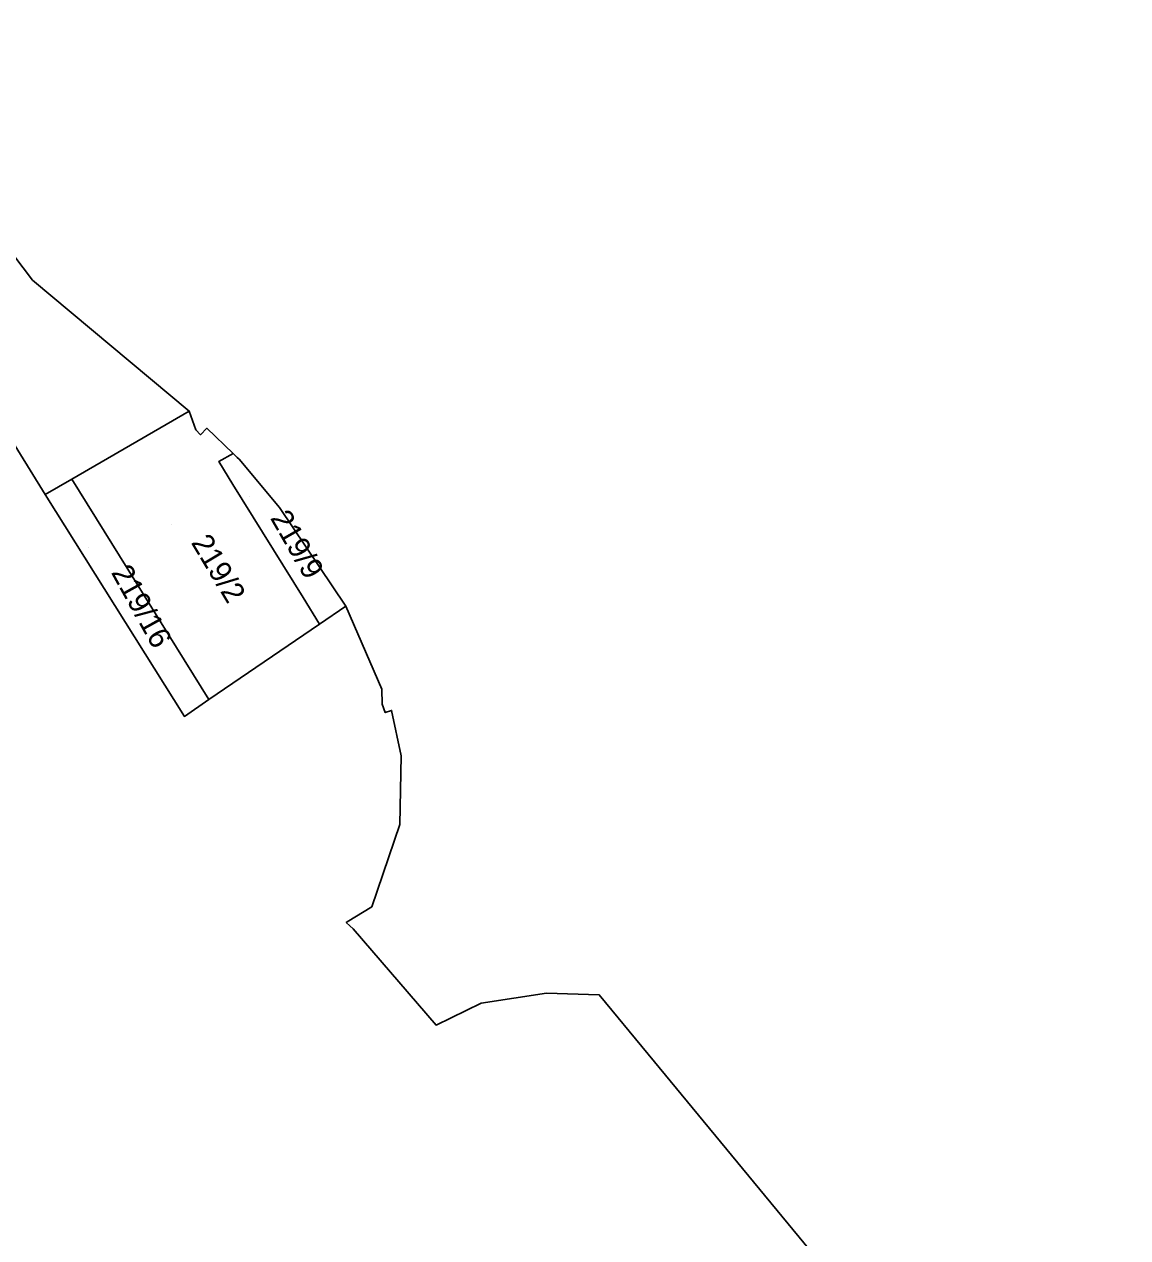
# Model space of a CAD drawing. Extents: x -263943 to -261149, y -1236934 to -1230686.
# Drawn here: x -262259.7 to -262158.2, y -1235567.9 to -1235456.3 of the extents above; entities that cross this region are included whole.
import ezdxf

# ---------------------------------------------------------------- set-up
doc = ezdxf.new("R2010")
doc.units = 0
for name, color, linetype in [('body_kn', 7, 'Continuous'), ('kladpar_druhypozemkov', 7, 'Continuous'), ('kladpar_hranice', 7, 'Continuous'), ('kladpar_parcelnecisla', 7, 'Continuous'), ('kladpar_plochy', 7, 'Continuous'), ('zuob_linie', 7, 'Continuous'), ('zuob_plochy', 7, 'Continuous')]:
    doc.layers.add(name, color=color, linetype=linetype)

msp = doc.modelspace()

# ---------------------------------------------------------------- linework, layer by layer
at = {"layer": 'body_kn'}
for p, q in [((-262258.91, -1235479.79), (-262258.91, -1235479.79)), ((-262244.5, -1235491.84), (-262244.5, -1235491.84)), ((-262243.89, -1235493.57), (-262243.89, -1235493.57)), ((-262242.88, -1235493.42), (-262242.88, -1235493.42)), ((-262242.88, -1235493.42), (-262242.88, -1235493.42)), ((-262243.48, -1235494.02), (-262243.48, -1235494.02)), ((-262240.46, -1235495.75), (-262240.46, -1235495.75)), ((-262241.79, -1235496.48), (-262241.79, -1235496.48)), ((-262240.09, -1235496.11), (-262240.09, -1235496.11)), ((-262239.92, -1235496.27), (-262239.92, -1235496.27)), ((-262255.31, -1235498.11), (-262255.31, -1235498.11)), ((-262255.31, -1235498.11), (-262255.31, -1235498.11)), ((-262240.48, -1235498.59), (-262240.48, -1235498.59)), ((-262240.48, -1235498.59), (-262240.48, -1235498.59)), ((-262257.74, -1235499.52), (-262257.74, -1235499.52)), ((-262257.74, -1235499.52), (-262257.74, -1235499.52)), ((-262236.2, -1235500.71), (-262236.2, -1235500.71)), ((-262234.04, -1235508.97), (-262234.04, -1235508.97)), ((-262230.1, -1235509.79), (-262230.1, -1235509.79)), ((-262232.52, -1235511.44), (-262232.52, -1235511.44)), ((-262226.78, -1235517.4), (-262226.78, -1235517.4)), ((-262242.69, -1235518.37), (-262242.69, -1235518.37)), ((-262242.69, -1235518.37), (-262242.69, -1235518.37)), ((-262226.77, -1235518.8), (-262226.77, -1235518.8)), ((-262244.95, -1235519.91), (-262244.95, -1235519.91)), ((-262226.47, -1235519.56), (-262226.47, -1235519.56)), ((-262225.9, -1235519.36), (-262225.9, -1235519.36)), ((-262225.02, -1235523.54), (-262225.02, -1235523.54)), ((-262225.14, -1235529.84), (-262225.14, -1235529.84)), ((-262227.7, -1235537.42), (-262227.7, -1235537.42)), ((-262230.07, -1235538.87), (-262230.07, -1235538.87)), ((-262229.97, -1235538.81), (-262229.97, -1235538.81)), ((-262229.74, -1235539.17), (-262229.74, -1235539.17)), ((-262229.43, -1235539.45), (-262229.43, -1235539.45)), ((-262211.65, -1235545.36), (-262211.65, -1235545.36)), ((-262206.8, -1235545.52), (-262206.8, -1235545.52)), ((-262217.65, -1235546.27), (-262217.65, -1235546.27)), ((-262221.8, -1235548.29), (-262221.8, -1235548.29)), ((-262202.3, -1235550.98), (-262202.3, -1235550.98))]:
    msp.add_line(p, q, dxfattribs=at)
at = {"layer": 'kladpar_druhypozemkov'}
for p, q in [((-262238.95, -1235499.69), (-262238.95, -1235499.69)), ((-262246.14, -1235502.3), (-262246.14, -1235502.3)), ((-262253.77, -1235504.36), (-262253.77, -1235504.36))]:
    msp.add_line(p, q, dxfattribs=at)
at = {"layer": 'kladpar_hranice'}
for p, q in [((-262257.74, -1235499.52), (-262255.31, -1235498.11)), ((-262255.31, -1235498.11), (-262242.69, -1235518.37)), ((-262242.69, -1235518.37), (-262255.31, -1235498.11))]:
    msp.add_line(p, q, dxfattribs=at)
for points in [[(-262267.36, -1235484.01), (-262281.42, -1235461.35), (-262281.97, -1235460.46), (-262277.27, -1235456.27), (-262264.69, -1235472.24), (-262258.91, -1235479.79), (-262244.5, -1235491.84), (-262255.31, -1235498.11), (-262257.74, -1235499.52), (-262264.84, -1235488.08), (-262267.36, -1235484.01)], [(-262255.31, -1235498.11), (-262244.5, -1235491.84), (-262243.89, -1235493.57), (-262243.48, -1235494.02), (-262242.88, -1235493.42)], [(-262242.88, -1235493.42), (-262240.46, -1235495.75), (-262241.79, -1235496.48), (-262240.48, -1235498.59), (-262234.04, -1235508.97), (-262232.52, -1235511.44), (-262242.69, -1235518.37)], [(-262240.48, -1235498.59), (-262241.79, -1235496.48), (-262240.46, -1235495.75), (-262240.09, -1235496.11), (-262239.92, -1235496.27), (-262236.2, -1235500.71), (-262230.1, -1235509.79), (-262232.52, -1235511.44), (-262234.04, -1235508.97), (-262240.48, -1235498.59)], [(-262242.69, -1235518.37), (-262244.95, -1235519.91), (-262257.74, -1235499.52)]]:
    msp.add_lwpolyline(points, dxfattribs=at)
at = {"layer": 'kladpar_plochy'}
for points in [[(-262267.36, -1235484.01), (-262281.42, -1235461.35), (-262281.97, -1235460.46), (-262277.27, -1235456.27), (-262264.69, -1235472.24), (-262258.91, -1235479.79), (-262244.5, -1235491.84), (-262255.31, -1235498.11), (-262257.74, -1235499.52), (-262264.84, -1235488.08)], [(-262242.88, -1235493.42), (-262240.46, -1235495.75), (-262241.79, -1235496.48), (-262240.48, -1235498.59), (-262234.04, -1235508.97), (-262232.52, -1235511.44), (-262242.69, -1235518.37), (-262255.31, -1235498.11), (-262244.5, -1235491.84), (-262243.89, -1235493.57), (-262243.48, -1235494.02)], [(-262240.48, -1235498.59), (-262241.79, -1235496.48), (-262240.46, -1235495.75), (-262240.09, -1235496.11), (-262239.92, -1235496.27), (-262236.2, -1235500.71), (-262230.1, -1235509.79), (-262232.52, -1235511.44), (-262234.04, -1235508.97)], [(-262242.69, -1235518.37), (-262244.95, -1235519.91), (-262257.74, -1235499.52), (-262255.31, -1235498.11)]]:
    msp.add_lwpolyline(points, close=True, dxfattribs=at)
at = {"layer": 'zuob_linie'}
msp.add_lwpolyline([(-262264.69, -1235472.24), (-262258.91, -1235479.79), (-262244.5, -1235491.84), (-262243.89, -1235493.57), (-262243.48, -1235494.02), (-262242.88, -1235493.42), (-262240.46, -1235495.75), (-262240.09, -1235496.11), (-262239.92, -1235496.27), (-262236.2, -1235500.71), (-262230.1, -1235509.79), (-262226.78, -1235517.4), (-262226.77, -1235518.8), (-262226.47, -1235519.56), (-262225.9, -1235519.36), (-262225.02, -1235523.54), (-262225.14, -1235529.84), (-262227.7, -1235537.42), (-262229.97, -1235538.81), (-262230.07, -1235538.87), (-262229.74, -1235539.17), (-262229.43, -1235539.45), (-262221.8, -1235548.29), (-262217.65, -1235546.27), (-262211.65, -1235545.36), (-262206.8, -1235545.52), (-262202.3, -1235550.98), (-262158.19, -1235604.44)], dxfattribs=at)
at = {"layer": 'zuob_plochy'}
msp.add_lwpolyline([(-262264.69, -1235472.24), (-262258.91, -1235479.79), (-262244.5, -1235491.84), (-262243.89, -1235493.57), (-262243.48, -1235494.02), (-262242.88, -1235493.42), (-262240.46, -1235495.75), (-262240.09, -1235496.11), (-262239.92, -1235496.27), (-262236.2, -1235500.71), (-262230.1, -1235509.79), (-262226.78, -1235517.4), (-262226.77, -1235518.8), (-262226.47, -1235519.56), (-262225.9, -1235519.36), (-262225.02, -1235523.54), (-262225.14, -1235529.84), (-262227.7, -1235537.42), (-262229.97, -1235538.81), (-262230.07, -1235538.87), (-262229.74, -1235539.17), (-262229.43, -1235539.45), (-262221.8, -1235548.29), (-262217.65, -1235546.27), (-262211.65, -1235545.36), (-262206.8, -1235545.52), (-262202.3, -1235550.98), (-262158.19, -1235604.44)], dxfattribs=at)

# ---------------------------------------------------------------- texts
at = {"layer": 'kladpar_parcelnecisla'}
for s, rotation, p in [('219/9', 300, (-262237.1, -1235501.67)), ('219/2', 301, (-262244.38, -1235503.93)), ('219/16', 299, (-262251.73, -1235506.67))]:
    msp.add_text(s, height=2, rotation=rotation, dxfattribs=at).set_placement(p)

doc.saveas('drawing.dxf')
